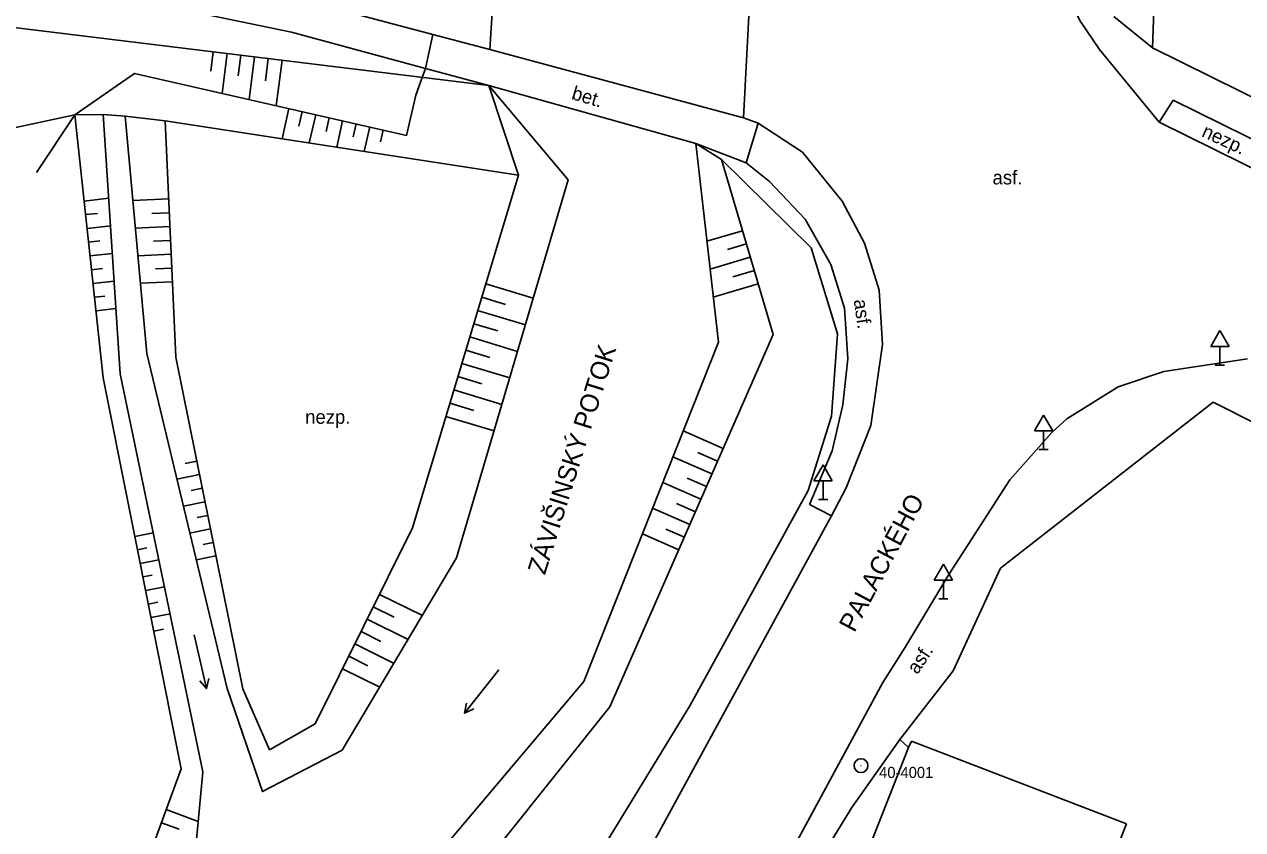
# Model space of a CAD drawing. Extents: x -794191 to -788944, y -1117087 to -1105044.
# Drawn here: x -791657.6 to -791591.4, y -1109883.2 to -1109839.5 of the extents above; entities that cross this region are included whole.
import ezdxf

# ---------------------------------------------------------------- set-up
doc = ezdxf.new("R2010")
doc.units = 0
for name, color, linetype in [('Doplněk polohopisu', 7, 'Continuous'), ('Doplňkové značky', 7, 'Continuous'), ('Hranice - ploty_ zdi', 7, 'Continuous'), ('Komunikace', 7, 'Continuous'), ('Názvy ulic_ silnic_ žel_', 7, 'Continuous'), ('Pomocné popisy', 7, 'Continuous'), ('Stavební objekty', 7, 'Continuous'), ('temporary_level_1', 7, 'Continuous'), ('Vodstvo', 7, 'Continuous'), ('Výškopis', 7, 'Continuous'), ('Značky druhů pozemků', 7, 'Continuous')]:
    doc.layers.add(name, color=color, linetype=linetype)

msp = doc.modelspace()

# ---------------------------------------------------------------- linework, layer by layer
at = {"layer": 'Doplněk polohopisu'}
for p, q in [((-791596.32, -1109840.73), (-791598.43, -1109839.02)), ((-791635.79, -1109841.85), (-791635.4, -1109840)), ((-791595.97, -1109844.76), (-791595.2, -1109843.56)), ((-791595.2, -1109843.56), (-791586.93, -1109847.66)), ((-791618.38, -1109846.96), (-791617.74, -1109844.81)), ((-791613.75, -1109866.13), (-791614.95, -1109865.51))]:
    msp.add_line(p, q, dxfattribs=at)
for points in [[(-791663.33, -1109836.27), (-791660.79, -1109836.54), (-791652.1, -1109837.99), (-791643.06, -1109839.88), (-791635.79, -1109841.85)], [(-791621.12, -1109845.92), (-791618.38, -1109846.96), (-791617.11, -1109847.98), (-791615.18, -1109850.02), (-791613.79, -1109852.49), (-791613.05, -1109854.86), (-791612.86, -1109857.61), (-791613.13, -1109860.11), (-791613.72, -1109862.6), (-791614.95, -1109865.51)]]:
    msp.add_lwpolyline(points, dxfattribs=at)
at = {"layer": 'Doplňkové značky'}
for p, q in [((-791592.67, -1109856.074), (-791593.17, -1109856.94)), ((-791592.67, -1109856.074), (-791592.17, -1109856.94)), ((-791593.17, -1109856.94), (-791592.17, -1109856.94)), ((-791592.67, -1109857.94), (-791592.67, -1109856.94)), ((-791592.92, -1109857.94), (-791592.42, -1109857.94)), ((-791602.24, -1109860.654), (-791602.74, -1109861.52)), ((-791602.24, -1109860.654), (-791601.74, -1109861.52)), ((-791602.74, -1109861.52), (-791601.74, -1109861.52)), ((-791602.24, -1109862.52), (-791602.24, -1109861.52)), ((-791602.49, -1109862.52), (-791601.99, -1109862.52)), ((-791614.21, -1109863.364), (-791614.71, -1109864.23)), ((-791614.21, -1109863.364), (-791613.71, -1109864.23)), ((-791614.71, -1109864.23), (-791613.71, -1109864.23)), ((-791614.21, -1109865.23), (-791614.21, -1109864.23)), ((-791614.46, -1109865.23), (-791613.96, -1109865.23)), ((-791607.68, -1109868.754), (-791608.18, -1109869.62)), ((-791607.68, -1109868.754), (-791607.18, -1109869.62)), ((-791608.18, -1109869.62), (-791607.18, -1109869.62)), ((-791607.68, -1109870.62), (-791607.68, -1109869.62)), ((-791607.93, -1109870.62), (-791607.43, -1109870.62))]:
    msp.add_line(p, q, dxfattribs=at)
at = {"layer": 'Hranice - ploty_ zdi'}
for p, q in [((-791632.29, -1109840.82), (-791631.85, -1109833.35)), ((-791618.13, -1109836.97), (-791618.53, -1109844.52)), ((-791596.32, -1109840.73), (-791578.5, -1109849.54)), ((-791619.72, -1109846.79), (-791614.85, -1109851.59)), ((-791614.85, -1109851.59), (-791613.42, -1109856.24)), ((-791613.42, -1109856.24), (-791613.76, -1109860.72)), ((-791593.04, -1109859.96), (-791604.58, -1109868.97)), ((-791604.58, -1109868.97), (-791607.14, -1109874.53)), ((-791607.14, -1109874.53), (-791610.05, -1109878.27)), ((-791610.05, -1109878.27), (-791609.57, -1109878.7))]:
    msp.add_line(p, q, dxfattribs=at)
for points in [[(-791595.45, -1109816.01), (-791595.68, -1109822.61), (-791596.32, -1109840.73)], [(-791619.72, -1109846.79), (-791621.12, -1109845.92), (-791632.36, -1109842.78), (-791635.79, -1109841.85), (-791635.97, -1109842.33), (-791636.32, -1109843.29)], [(-791636.32, -1109843.29), (-791636.82, -1109845.48), (-791651.58, -1109842.12), (-791654.83, -1109844.36), (-791656.9, -1109847.5)], [(-791654.83, -1109844.36), (-791653.28, -1109844.35), (-791652.09, -1109844.44), (-791649.92, -1109844.69)], [(-791567.6, -1109872.48), (-791581.51, -1109865.76), (-791593.04, -1109859.96)], [(-791634.15, -1109902.21), (-791632.69, -1109900.43), (-791628.9, -1109892.9), (-791629.5, -1109889.6), (-791621.45, -1109876.43), (-791615.02, -1109864.75), (-791613.76, -1109860.72)], [(-791610.05, -1109878.27), (-791612.64, -1109881.95), (-791616.73, -1109888.61), (-791619.37, -1109893.7), (-791622.22, -1109901.14), (-791625.4, -1109912.3), (-791625.83, -1109915.56), (-791620.05, -1109949.15), (-791613.74, -1109984.12), (-791612.37, -1109985.41)]]:
    msp.add_lwpolyline(points, dxfattribs=at)
at = {"layer": 'Komunikace'}
for p, q in [((-791632.29, -1109840.82), (-791618.53, -1109844.52)), ((-791595.97, -1109844.76), (-791599.21, -1109840.81)), ((-791587.34, -1109849.02), (-791595.97, -1109844.76)), ((-791591.17, -1109857.61), (-791595.71, -1109858.3)), ((-791595.71, -1109858.3), (-791598.2, -1109859.12)), ((-791600.98, -1109860.86), (-791598.2, -1109859.12)), ((-791600.98, -1109860.86), (-791601.79, -1109861.6)), ((-791601.79, -1109861.6), (-791604.08, -1109864.17)), ((-791604.08, -1109864.17), (-791607.38, -1109869.3)), ((-791613.75, -1109866.13), (-791628.59, -1109893.3)), ((-791607.38, -1109869.3), (-791609.78, -1109873.29)), ((-791609.78, -1109873.29), (-791610.97, -1109875.17)), ((-791621.61, -1109894.8), (-791610.97, -1109875.17))]:
    msp.add_line(p, q, dxfattribs=at)
for points in [[(-791599.21, -1109840.81), (-791600.27, -1109839.25), (-791602.35, -1109835.03), (-791603.81, -1109830.71), (-791604.76, -1109826.19), (-791607.22, -1109803.19), (-791607.18, -1109801), (-791606.74, -1109799.17), (-791604.57, -1109796.89), (-791601.89, -1109795.01)], [(-791632.29, -1109840.82), (-791635.4, -1109840), (-791641, -1109838.53), (-791650.81, -1109836.34), (-791658.7, -1109835.02), (-791662.58, -1109834.54), (-791665.66, -1109834.18), (-791669.75, -1109834.01), (-791678.62, -1109833.61), (-791685.45, -1109833.23), (-791696.5, -1109832.54), (-791711.51, -1109831.2), (-791712.25, -1109831.4), (-791714.14, -1109832.9), (-791725.06, -1109831.48), (-791737.8, -1109828.94), (-791739.42, -1109827.02), (-791739.87, -1109826.74), (-791747.41, -1109824.79), (-791748.05, -1109825.07), (-791748.53, -1109825.61), (-791748.93, -1109826.99)], [(-791618.53, -1109844.52), (-791617.74, -1109844.81), (-791615.32, -1109846.39), (-791613.17, -1109849.05), (-791611.96, -1109851.32), (-791611.17, -1109853.87), (-791610.98, -1109856.82), (-791611.61, -1109861.23), (-791612.95, -1109864.61), (-791613.75, -1109866.13)]]:
    msp.add_lwpolyline(points, dxfattribs=at)
at = {"layer": 'Stavební objekty'}
for p, q in [((-791609.41, -1109878.36), (-791597.73, -1109882.84)), ((-791597.73, -1109882.84), (-791606.5, -1109904.63))]:
    msp.add_line(p, q, dxfattribs=at)
msp.add_lwpolyline([(-791611.48, -1109982.97), (-791617.67, -1109948.84), (-791623.66, -1109914.54), (-791609.57, -1109878.7), (-791609.41, -1109878.36)], dxfattribs=at)
at = {"layer": 'temporary_level_1'}
for radius in [0.375, 0.0005]:
    msp.add_circle((-791612.15, -1109879.681), radius, dxfattribs=at)
at = {"layer": 'Vodstvo'}
for points in [[(-791652.09, -1109844.44), (-791650.92, -1109857.31), (-791646.56, -1109875.49), (-791644.64, -1109881.09), (-791640.31, -1109878.84), (-791634.1, -1109868.41), (-791628.04, -1109847.89), (-791632.36, -1109842.78)], [(-791648.61, -1109887.76), (-791647.87, -1109880.01), (-791652.36, -1109858.42), (-791653.28, -1109844.35)], [(-791621.12, -1109845.92), (-791619.89, -1109856.7), (-791627.19, -1109875.11), (-791642.36, -1109893.08)]]:
    msp.add_lwpolyline(points, dxfattribs=at)
at = {"layer": 'Výškopis'}
for p, q in [((-791647.31, -1109840.95), (-791647.44, -1109841.99)), ((-791646.56, -1109841.04), (-791646.83, -1109843.2)), ((-791645.82, -1109841.13), (-791645.96, -1109842.25)), ((-791645.07, -1109841.22), (-791645.36, -1109843.54)), ((-791644.33, -1109841.31), (-791644.48, -1109842.51)), ((-791643.58, -1109841.4), (-791643.89, -1109843.87)), ((-791643.21, -1109844.02), (-791643.58, -1109845.66)), ((-791642.48, -1109844.19), (-791642.66, -1109844.98)), ((-791641.75, -1109844.36), (-791642.1, -1109845.89)), ((-791641.02, -1109844.52), (-791641.19, -1109845.27)), ((-791649.92, -1109844.69), (-791630.75, -1109847.64)), ((-791640.29, -1109844.69), (-791640.61, -1109846.12)), ((-791639.56, -1109844.86), (-791639.71, -1109845.55)), ((-791638.82, -1109845.02), (-791639.12, -1109846.35)), ((-791638.09, -1109845.19), (-791638.24, -1109845.83)), ((-791654.32, -1109849.04), (-791652.98, -1109848.89)), ((-791649.73, -1109848.93), (-791651.67, -1109849.02)), ((-791654.24, -1109849.78), (-791653.59, -1109849.71)), ((-791649.7, -1109849.68), (-791650.65, -1109849.72)), ((-791654.16, -1109850.53), (-791652.88, -1109850.39)), ((-791649.66, -1109850.43), (-791651.54, -1109850.51)), ((-791649.63, -1109851.18), (-791650.55, -1109851.22)), ((-791618.58, -1109850.65), (-791620.52, -1109851.22)), ((-791654.08, -1109851.28), (-791653.46, -1109851.21)), ((-791618.37, -1109851.37), (-791619.4, -1109851.68)), ((-791654, -1109852.02), (-791652.79, -1109851.89)), ((-791649.6, -1109851.93), (-791651.4, -1109852.01)), ((-791618.16, -1109852.09), (-791620.34, -1109852.74)), ((-791653.92, -1109852.77), (-791653.33, -1109852.7)), ((-791649.56, -1109852.68), (-791650.45, -1109852.72)), ((-791617.94, -1109852.81), (-791619.1, -1109853.15)), ((-791653.84, -1109853.51), (-791652.69, -1109853.39)), ((-791649.53, -1109853.43), (-791651.27, -1109853.5)), ((-791632.52, -1109853.54), (-791629.94, -1109854.32)), ((-791617.73, -1109853.53), (-791620.17, -1109854.25)), ((-791653.76, -1109854.26), (-791653.2, -1109854.2)), ((-791632.74, -1109854.26), (-791631.45, -1109854.65)), ((-791653.67, -1109855), (-791652.59, -1109854.88)), ((-791632.96, -1109854.98), (-791630.36, -1109855.76)), ((-791633.17, -1109855.7), (-791631.87, -1109856.09)), ((-791633.39, -1109856.42), (-791630.79, -1109857.2)), ((-791633.6, -1109857.14), (-791632.3, -1109857.53)), ((-791633.82, -1109857.85), (-791631.21, -1109858.64)), ((-791634.04, -1109858.57), (-791632.73, -1109858.96)), ((-791634.25, -1109859.29), (-791631.64, -1109860.08)), ((-791634.47, -1109860.01), (-791633.16, -1109860.4)), ((-791634.68, -1109860.73), (-791632.06, -1109861.51)), ((-791619.64, -1109862.47), (-791621.8, -1109861.52)), ((-791620.24, -1109863.85), (-791622.36, -1109862.92)), ((-791619.94, -1109863.16), (-791621.01, -1109862.69)), ((-791648.21, -1109863.16), (-791648.83, -1109863.28)), ((-791648.06, -1109863.89), (-791649.28, -1109864.14)), ((-791620.84, -1109865.22), (-791622.91, -1109864.31)), ((-791620.54, -1109864.54), (-791621.59, -1109864.08)), ((-791647.91, -1109864.63), (-791648.51, -1109864.75)), ((-791647.76, -1109865.36), (-791648.93, -1109865.6)), ((-791621.44, -1109866.6), (-791623.46, -1109865.71)), ((-791621.14, -1109865.91), (-791622.16, -1109865.46)), ((-791647.61, -1109866.1), (-791648.18, -1109866.21)), ((-791651.57, -1109867.24), (-791650.57, -1109867.04)), ((-791647.46, -1109866.83), (-791648.58, -1109867.06)), ((-791621.74, -1109867.28), (-791622.74, -1109866.84)), ((-791647.32, -1109867.57), (-791647.86, -1109867.68)), ((-791622.04, -1109867.97), (-791624.02, -1109867.1)), ((-791651.42, -1109867.97), (-791650.92, -1109867.87)), ((-791647.17, -1109868.3), (-791648.23, -1109868.52)), ((-791651.28, -1109868.71), (-791650.26, -1109868.51)), ((-791651.13, -1109869.44), (-791650.62, -1109869.34)), ((-791650.98, -1109870.18), (-791649.96, -1109869.98)), ((-791650.84, -1109870.92), (-791650.32, -1109870.81)), ((-791638.29, -1109870.39), (-791635.96, -1109871.54)), ((-791650.69, -1109871.65), (-791649.65, -1109871.44)), ((-791638.63, -1109871.06), (-791637.49, -1109871.62)), ((-791650.54, -1109872.39), (-791650.02, -1109872.28)), ((-791638.96, -1109871.73), (-791636.73, -1109872.83)), ((-791639.29, -1109872.4), (-791638.21, -1109872.94)), ((-791639.63, -1109873.07), (-791637.5, -1109874.13)), ((-791639.96, -1109873.74), (-791638.92, -1109874.26)), ((-791640.3, -1109874.42), (-791638.27, -1109875.42)), ((-791649.87, -1109882.07), (-791648.13, -1109882.71)), ((-791650.13, -1109882.78), (-791649.17, -1109883.13))]:
    msp.add_line(p, q, dxfattribs=at)
for points in [[(-791674.11, -1109846.58), (-791674.61, -1109844.76), (-791659.18, -1109839.49), (-791632.36, -1109842.78)], [(-791632.36, -1109842.78), (-791630.75, -1109847.64), (-791636.5, -1109866.77), (-791641.78, -1109877.41), (-791644.25, -1109878.82), (-791645.71, -1109875.51), (-791649.35, -1109857.51), (-791649.92, -1109844.69)], [(-791654.83, -1109844.36), (-791666.34, -1109846.82), (-791674.2, -1109850.19)], [(-791654.83, -1109844.36), (-791653.28, -1109858.63), (-791649.06, -1109879.85), (-791651.57, -1109886.71)], [(-791640.32, -1109894.66), (-791625.78, -1109876.49), (-791616.92, -1109856.28), (-791619.72, -1109846.79)]]:
    msp.add_lwpolyline(points, dxfattribs=at)
at = {"layer": 'Značky druhů pozemků'}
for p, q in [((-791648.342, -1109872.578), (-791647.678, -1109875.503)), ((-791631.803, -1109874.488), (-791633.677, -1109876.832))]:
    msp.add_line(p, q, dxfattribs=at)
for points in [[(-791647.545, -1109874.96), (-791647.678, -1109875.503), (-791648.032, -1109875.071)], [(-791633.169, -1109876.597), (-791633.677, -1109876.832), (-791633.56, -1109876.285)]]:
    msp.add_lwpolyline(points, dxfattribs=at)

# ---------------------------------------------------------------- texts
at = {"layer": 'Názvy ulic_ silnic_ žel_'}
msp.add_text('PALACKÉHO', height=1, rotation=62.1027, dxfattribs=at).set_placement((-791612.51, -1109872.5))
at = {"layer": 'Pomocné popisy'}
for s, rotation, p in [('bet.', 343.45324, (-791627.91, -1109843.5)), ('nezp.', 335.4328, (-791593.71, -1109845.52)), ('asf.', 278.16268, (-791612.55, -1109854.42)), ('asf.', 56.3583, (-791609.09, -1109874.77))]:
    msp.add_text(s, height=0.75, rotation=rotation, dxfattribs=at).set_placement(p)
for s, p in [('asf.', (-791605.01, -1109848.14)), ('nezp.', (-791642.32, -1109861.13))]:
    msp.add_text(s, height=0.75, dxfattribs=at).set_placement(p)
at = {"layer": 'temporary_level_1'}
msp.add_text('40-4001', height=0.6, dxfattribs=at).set_placement((-791611.17, -1109880.35))
at = {"layer": 'Vodstvo'}
msp.add_text('ZÁVIŠINSKÝ POTOK', height=1, rotation=72.5162, dxfattribs=at).set_placement((-791629.31, -1109869.37))

doc.saveas('drawing.dxf')
